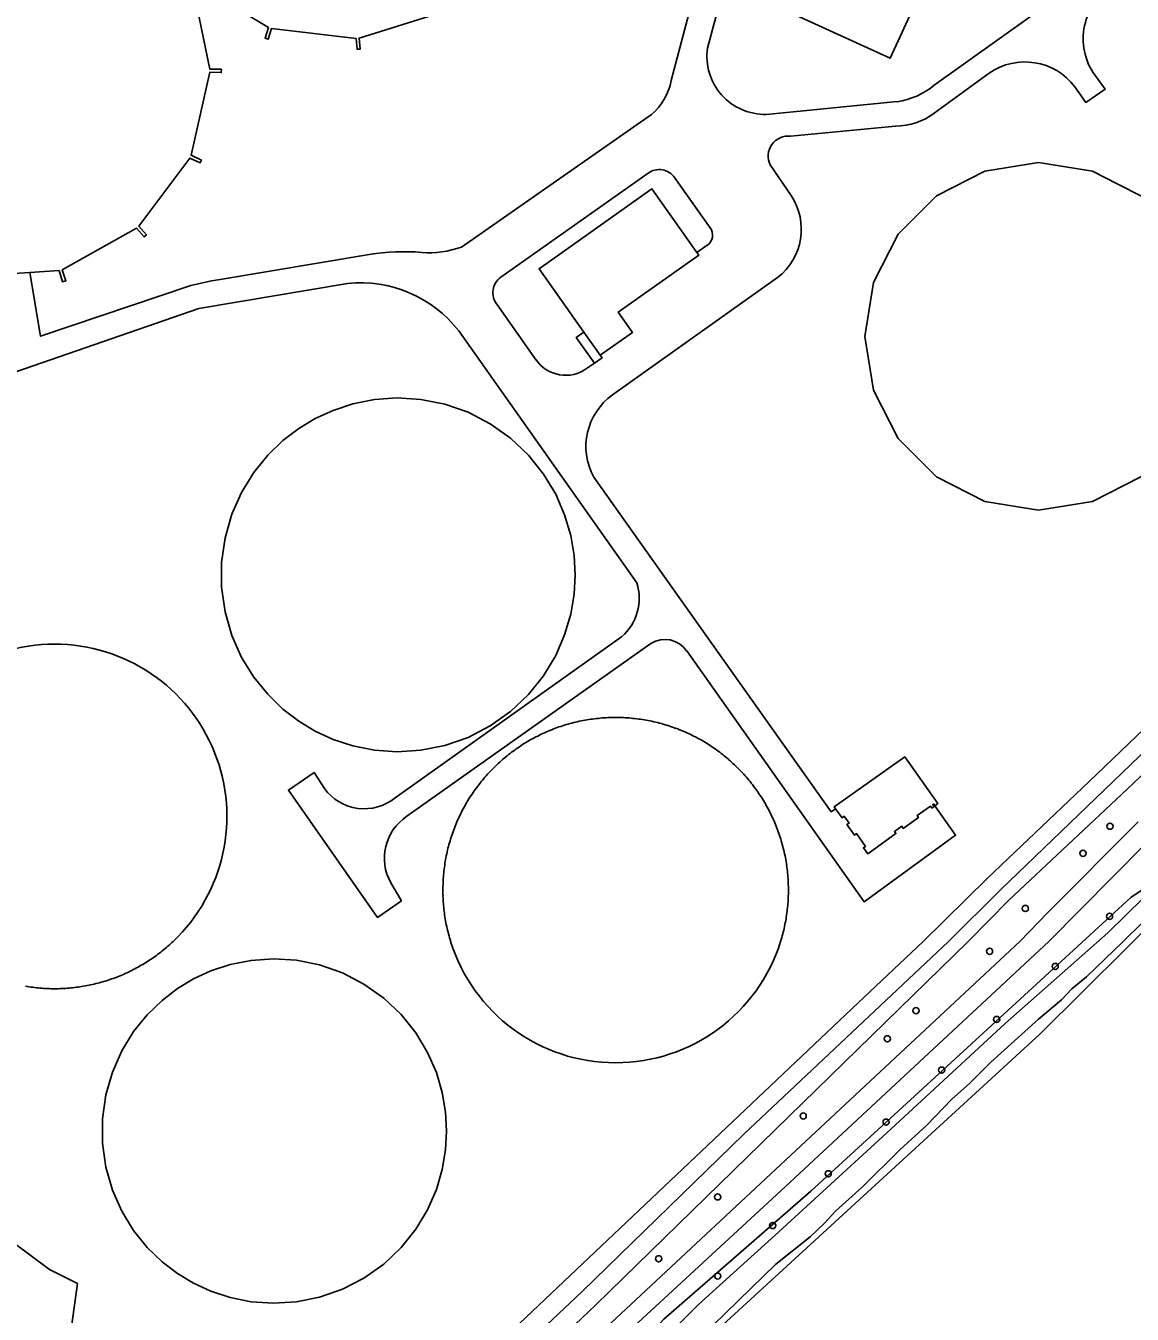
# Model space of a CAD drawing. Extents: x 162722 to 165099, y 384721 to 386283.
# Drawn here: x 163146.5 to 163322.3, y 385440.7 to 385645.6 of the extents above; entities that cross this region are included whole.
import ezdxf

# ---------------------------------------------------------------- set-up
doc = ezdxf.new("R2010")
doc.units = 0
for name, color, linetype in [('IMGEO_Bassin', 7, 'Continuous'), ('IMGEO_Bezinkbak', 7, 'Continuous'), ('IMGEO_Boom', 7, 'Continuous'), ('IMGEO_Groenvoorziening', 7, 'Continuous'), ('IMGEO_Loofbos', 7, 'Continuous'), ('IMGEO_Opslagtank', 7, 'Continuous'), ('IMGEO_Pand', 7, 'Continuous'), ('IMGEO_Rijbaan_lokaal_gesloten', 7, 'Continuous'), ('IMGEO_Rijbaan_lokaal_halfverhard', 7, 'Continuous'), ('IMGEO_Voetpad_open', 7, 'Continuous'), ('IMGEO_Waterloop', 7, 'Continuous')]:
    doc.layers.add(name, color=color, linetype=linetype)

msp = doc.modelspace()

# ---------------------------------------------------------------- linework, layer by layer
at = {"layer": 'IMGEO_Bassin'}
for points in [[(163298.93, 385622.5), (163307.47, 385623.85), (163316.01, 385622.5), (163320.08, 385620.42), (163323.71, 385618.58), (163329.83, 385612.46), (163333.75, 385604.76), (163334.52, 385599.89), (163335.1, 385596.22), (163333.75, 385587.68), (163329.83, 385579.98), (163323.71, 385573.87), (163316.01, 385569.94), (163307.47, 385568.59), (163298.93, 385569.94), (163291.23, 385573.87), (163285.12, 385579.98), (163281.2, 385587.68), (163279.84, 385596.22), (163281.2, 385604.76), (163285.12, 385612.46), (163291.23, 385618.58), (163298.93, 385622.5)], [(163179.26, 385567.93), (163180.8, 385571.41), (163182.72, 385574.55), (163184.94, 385577.3), (163187.36, 385579.64), (163189.9, 385581.58), (163192.5, 385583.14), (163195.34, 385584.45), (163198.49, 385585.49), (163201.9, 385586.17), (163205.52, 385586.42), (163209.28, 385586.19), (163213.08, 385585.44), (163216.79, 385584.14), (163220.32, 385582.32), (163223.55, 385580.02), (163226.4, 385577.33), (163228.8, 385574.33), (163230.71, 385571.14), (163232.14, 385567.85), (163233.11, 385564.57), (163233.65, 385561.36), (163233.82, 385558.29), (163233.65, 385555.22), (163233.11, 385552.02), (163232.14, 385548.73), (163230.71, 385545.45), (163228.8, 385542.25), (163226.4, 385539.26), (163223.55, 385536.56), (163220.32, 385534.27), (163216.79, 385532.45), (163213.08, 385531.15), (163209.28, 385530.39), (163205.52, 385530.16), (163201.9, 385530.42), (163198.49, 385531.1), (163195.34, 385532.13), (163192.5, 385533.44), (163189.9, 385535.01), (163187.36, 385536.95), (163184.94, 385539.29), (163182.72, 385542.04), (163180.8, 385545.17), (163179.26, 385548.65), (163178.18, 385552.39), (163177.62, 385556.31), (163177.62, 385560.28), (163178.18, 385564.19), (163179.26, 385567.93)], [(163175.93, 385495.3), (163178.99, 385496.31), (163182.31, 385496.97), (163185.84, 385497.22), (163189.5, 385497), (163193.19, 385496.26), (163196.81, 385495), (163200.24, 385493.22), (163203.39, 385490.99), (163206.16, 385488.37), (163208.49, 385485.45), (163210.36, 385482.34), (163211.75, 385479.15), (163212.69, 385475.95), (163213.22, 385472.82), (163213.38, 385469.84), (163213.22, 385466.85), (163212.69, 385463.73), (163211.75, 385460.53), (163210.36, 385457.33), (163208.49, 385454.22), (163206.16, 385451.31), (163203.39, 385448.69), (163200.24, 385446.45), (163196.81, 385444.68), (163193.19, 385443.41), (163189.5, 385442.68), (163185.84, 385442.45), (163182.31, 385442.7), (163178.99, 385443.36), (163175.93, 385444.37), (163173.16, 385445.65), (163170.63, 385447.17), (163168.16, 385449.06), (163165.8, 385451.34), (163163.64, 385454.02), (163161.77, 385457.07), (163160.27, 385460.45), (163159.22, 385464.09), (163158.68, 385467.9), (163158.68, 385471.77), (163159.22, 385475.58), (163160.27, 385479.22), (163161.77, 385482.61), (163163.64, 385485.66), (163165.8, 385488.34), (163168.16, 385490.62), (163170.63, 385492.5), (163173.16, 385494.03), (163175.93, 385495.3)]]:
    msp.add_lwpolyline(points, dxfattribs=at)
for centre, radius, start, end in [((163151.06, 385519.88), 27.4, 313.4906, 226.5094), ((163240.23, 385508.23), 27.39, 105.3334, 110.4556), ((163240.29, 385507.93), 27.69, 100.2366, 105.3035), ((163240.26, 385508.02), 27.59, 95.111, 100.1958), ((163240.23, 385508.41), 27.2, 89.9742, 95.131), ((163240.26, 385508.41), 27.2, 84.869, 90.0258), ((163240.23, 385508.02), 27.59, 79.8042, 84.889), ((163240.32, 385508.54), 27.07, 74.6117, 79.7922), ((163240.37, 385508.51), 27.08, 69.5444, 74.7256), ((163240.57, 385507.55), 28.15, 115.6122, 120.5961), ((163240.12, 385508.43), 27.16, 110.3889, 115.5533), ((163240.18, 385508), 27.63, 64.4686, 69.5461), ((163240.15, 385507.96), 27.68, 59.3827, 64.4503), ((163240.16, 385508.26), 27.32, 125.7457, 130.8791), ((163240.14, 385508.3), 27.28, 120.6257, 125.7675), ((163239.95, 385507.73), 27.98, 54.2646, 59.2774), ((163240.13, 385508), 27.65, 49.1652, 54.239), ((163240.3, 385508.1), 27.54, 130.8797, 135.9757), ((163240.22, 385508.14), 27.48, 44.0219, 49.1245), ((163240.25, 385508.15), 27.47, 135.9739, 141.0817), ((163240.24, 385508.15), 27.47, 38.9183, 44.0261), ((163240.62, 385507.87), 27.93, 141.1166, 146.1365), ((163240.73, 385508.52), 26.85, 33.7473, 38.9718), ((163240.34, 385508.1), 27.57, 146.2068, 151.2958), ((163239.94, 385507.97), 27.82, 28.7398, 33.782), ((163240.45, 385508.06), 27.69, 151.3312, 156.3973), ((163240.84, 385508.45), 26.8, 23.5187, 28.7528), ((163240.14, 385508.19), 27.35, 156.3861, 161.5153), ((163240.35, 385508.19), 27.35, 18.4847, 23.6139), ((163240.45, 385508.09), 27.68, 161.5271, 166.595), ((163240.15, 385508.13), 27.56, 13.3868, 18.4783), ((163240.56, 385508.1), 27.78, 166.6656, 171.7154), ((163240.12, 385508.14), 27.59, 8.267, 13.3519), ((163240.38, 385508.14), 27.59, 171.7375, 176.8226), ((163240.18, 385508.14), 27.52, 3.174, 8.2705), ((163240.52, 385508.15), 27.73, 176.8627, 181.9198), ((163239.97, 385508.15), 27.73, 358.0802, 3.1373), ((163240.45, 385508.17), 27.67, 181.9645, 187.034), ((163240.53, 385508.14), 27.17, 352.8961, 358.0587), ((163240.64, 385508.23), 27.87, 187.1035, 192.1368), ((163240.34, 385508.13), 27.36, 347.84, 352.9659), ((163240.72, 385508.28), 27.95, 192.2142, 197.2324), ((163239.77, 385508.28), 27.95, 342.7676, 347.7858), ((163150.61, 385520.39), 28.09, 308.7291, 313.4421), ((163240.24, 385508.15), 27.46, 197.2741, 342.7259), ((163150.54, 385520.6), 28.3, 303.8949, 308.5754), ((163150.97, 385520.09), 27.63, 294.1693, 298.9608), ((163151.11, 385519.79), 27.3, 298.9945, 303.8435), ((163151.27, 385519.2), 26.69, 284.4332, 289.393), ((163151.2, 385519.53), 27.03, 289.2966, 294.1957), ((163151.1, 385520.08), 27.6, 260.3409, 265.1384), ((163151.05, 385519.69), 27.22, 265.1611, 270.0258), ((163151.08, 385519.69), 27.22, 269.9742, 274.8389), ((163151.03, 385520.08), 27.6, 274.8616, 279.6591), ((163151.07, 385519.82), 27.34, 279.6718, 284.5142)]:
    msp.add_arc(centre, radius, start, end, dxfattribs=at)
at = {"layer": 'IMGEO_Bezinkbak'}
msp.add_lwpolyline([(163287.96, 385649.34), (163283.88, 385640.44), (163260.52, 385651.15), (163264.6, 385660.06)], dxfattribs=at)
at = {"layer": 'IMGEO_Boom'}
for centre in [(163318.8, 385518.31), (163314.51, 385514.01), (163305.36, 385505.23), (163318.74, 385503.99), (163299.67, 385498.42), (163310.1, 385496.01), (163287.98, 385488.97), (163300.79, 385487.59), (163283.43, 385484.51), (163292.06, 385479.52), (163270.05, 385472.24), (163283.23, 385471.26), (163274.03, 385463.04), (163256.45, 385459.36), (163265.19, 385454.81), (163247.07, 385449.52), (163256.48, 385446.77)]:
    msp.add_circle(centre, 0.489, dxfattribs=at)
at = {"layer": 'IMGEO_Groenvoorziening'}
for points in [[(163151.94, 385427.24), (163200.11, 385415.67), (163278.81, 385490.23), (163289.1, 385500), (163299.35, 385510.04), (163315.49, 385525.45), (163335.49, 385544.55)], [(163326.57, 385508.73), (163325.28, 385508.83), (163324.1, 385508.32), (163322.14, 385506.98), (163298.7, 385485.47), (163283.23, 385471.26), (163271.25, 385460.29), (163247.88, 385439.91), (163238.71, 385430.01), (163229.93, 385420.61), (163215.28, 385406.64), (163213.72, 385405), (163213.67, 385404.96)]]:
    msp.add_lwpolyline(points, dxfattribs=at)
at = {"layer": 'IMGEO_Loofbos'}
msp.add_lwpolyline([(163328.45, 385507.41), (163328.36, 385505.81), (163307.64, 385485.26), (163255.93, 385437.78), (163236.23, 385419.81)], dxfattribs=at)
at = {"layer": 'IMGEO_Opslagtank'}
for points in [[(163173.06, 385651.88), (163175.74, 385638.73), (163177.58, 385638.69), (163177.56, 385638.18), (163175.73, 385638.22), (163172.77, 385625.02), (163174.41, 385624.25), (163174.2, 385623.8), (163172.56, 385624.57), (163164.44, 385613.74), (163165.67, 385612.35), (163165.29, 385612.03), (163164.07, 385613.41), (163152.29, 385606.8), (163152.84, 385605.04), (163152.35, 385604.9), (163151.79, 385606.68), (163147.16, 385606.38)], [(163212.34, 385647.65), (163199.47, 385643.66), (163199.64, 385641.91), (163199.15, 385641.88), (163199, 385643.6), (163185.54, 385645.16), (163185.01, 385643.46), (163184.53, 385643.64), (163185.05, 385645.32), (163173.55, 385652.26)], [(163142.93, 385606.11), (163147.16, 385606.38)]]:
    msp.add_lwpolyline(points, dxfattribs=at)
at = {"layer": 'IMGEO_Pand'}
for points in [[(163235.2, 385596.9), (163228.07, 385606.98), (163246, 385619.66), (163253.16, 385609.54)], [(163237.8, 385593.23), (163242.94, 385596.86), (163240.66, 385600.09), (163253.45, 385609.13), (163253.16, 385609.54)], [(163237.8, 385593.23), (163235.2, 385596.9)], [(163275.2, 385521.1), (163274.99, 385521.4), (163286.2, 385529.35), (163291.47, 385521.93), (163290.96, 385521.57)], [(163275.2, 385521.1), (163276.23, 385519.66), (163276.55, 385519.89), (163277.33, 385518.8), (163277, 385518.57), (163278.18, 385516.91), (163278.51, 385517.14), (163279.94, 385515.11), (163279.62, 385514.88), (163280.34, 385513.92), (163284.79, 385517.14), (163284.56, 385517.46), (163285.73, 385518.3), (163285.96, 385517.97), (163288.37, 385519.68), (163288.14, 385520.01), (163290.27, 385521.52), (163290.51, 385521.2), (163290.86, 385521.45), (163290.63, 385521.77), (163290.75, 385521.86), (163290.96, 385521.57)]]:
    msp.add_lwpolyline(points, dxfattribs=at)
at = {"layer": 'IMGEO_Rijbaan_lokaal_gesloten'}
for points in [[(163290.85, 385636.15), (163316.51, 385654.5), (163408.32, 385719.75), (163448.43, 385748.29)], [(163249.09, 385636.89), (163254.91, 385658.96)], [(163259.17, 385658.33), (163254.84, 385642.06)], [(163299.6, 385638.07), (163290.87, 385631.7)], [(163316.07, 385638.26), (163318.05, 385635.54), (163314.95, 385633.43), (163313.22, 385635.91)], [(163264.2, 385631.52), (163284.97, 385633.55)], [(163215.75, 385610.42), (163245.93, 385631.5)], [(163284.74, 385629.65), (163268.03, 385628.04)], [(163264.81, 385623.49), (163268.12, 385618.64)], [(163245.43, 385622.2), (163221.99, 385605.63)], [(163255.27, 385613.48), (163249.61, 385621.48)], [(163253.16, 385609.54), (163254.79, 385610.7)], [(163147.16, 385606.38), (163148.86, 385596.25), (163172.73, 385604.33), (163176.01, 385605.04), (163177.06, 385605.22), (163201.08, 385609.25)], [(163197.61, 385604.63), (163174.02, 385600.67), (163128.15, 385584.79), (163125.49, 385583.9)], [(163265.99, 385605.57), (163239.74, 385586.91)], [(163221.35, 385601.34), (163227.62, 385592.46)], [(163243.61, 385557.03), (163215.31, 385597.08)], [(163235.63, 385591.09), (163236.86, 385591.95)], [(163236.86, 385591.95), (163238.08, 385592.82), (163237.8, 385593.23)], [(163236.77, 385573.85), (163274.5, 385520.61), (163275.2, 385521.1)], [(163073.58, 385552.76), (163075.6, 385549.51), (163144.65, 385452.01), (163150.28, 385447.8), (163154.73, 385445.57), (163153.47, 385436.41), (163151.94, 385427.24)], [(163205.19, 385522.83), (163241.19, 385548.42)], [(163245.85, 385547.39), (163207.08, 385519.89)], [(163290.96, 385521.57), (163294.26, 385516.88), (163279.73, 385506.31), (163251.53, 385546.21)], [(163204.53, 385509.29), (163206.2, 385506.47), (163202.41, 385503.82), (163188.23, 385524.07), (163192.32, 385526.88), (163193.96, 385524.31)]]:
    msp.add_lwpolyline(points, dxfattribs=at)
for centre, radius, start, end in [((163324.55, 385643.55), 10, 118.0993, 211.9449), ((163264, 385640.77), 9.25, 171.9852, 271.2461), ((163305.3, 385629.98), 9.89, 36.7776, 125.1488), ((163239.9, 385638.66), 9.36, 310.1333, 349.1133), ((163283.24, 385645.41), 11.99, 278.2965, 309.4041), ((163284.67, 385640.1), 10.44, 270.4192, 306.4563), ((163267.66, 385624.9), 3.17, 83.2345, 206.2088), ((163247.16, 385619.75), 3, 35.2423, 125.2957), ((163260.03, 385613.25), 9.72, 307.8137, 33.6104), ((163253.64, 385612.33), 2, 305.2313, 35.3113), ((163210.53, 385625.07), 15.55, 265.984, 289.6354), ((163206.51, 385575.72), 33.97, 85.0531, 99.1957), ((163199.69, 385584.98), 19.76, 37.7596, 96.0394), ((163223.73, 385603.17), 3.01, 125.3191, 217.5867), ((163232.31, 385595.78), 5.75, 215.2416, 305.264), ((163245.62, 385578.7), 10.1, 125.6419, 208.728), ((163235.87, 385554.56), 8.12, 310.9178, 17.7286), ((163248.07, 385543.82), 4.2, 34.6724, 121.9289), ((163200.28, 385528.91), 7.82, 216.0091, 308.9332), ((163211.44, 385513.23), 7.96, 123.2013, 209.7075)]:
    msp.add_arc(centre, radius, start, end, dxfattribs=at)
at = {"layer": 'IMGEO_Rijbaan_lokaal_halfverhard'}
for points in [[(163329.47, 385520.6), (163309.07, 385500), (163267.91, 385461.63), (163241.71, 385437.43), (163223.97, 385419.16), (163217.99, 385412.54), (163216.27, 385410.8), (163214.39, 385409.21), (163212.37, 385407.79), (163210.24, 385406.55), (163208, 385405.52), (163205.67, 385404.68), (163203.29, 385404.06), (163200.85, 385403.65), (163198.39, 385403.46), (163198.08, 385403.47)], [(163194.43, 385407.2), (163196.72, 385407.02), (163199.01, 385407.04), (163201.29, 385407.27), (163203.54, 385407.71), (163205.74, 385408.34), (163207.88, 385409.16), (163209.93, 385410.18), (163211.89, 385411.37), (163213.73, 385412.74), (163215.44, 385414.26), (163216.43, 385415.27), (163221.97, 385421.29), (163239.55, 385439.36), (163304.5, 385500), (163308.92, 385504.6), (163323.29, 385519.02)]]:
    msp.add_lwpolyline(points, dxfattribs=at)
at = {"layer": 'IMGEO_Voetpad_open'}
msp.add_lwpolyline([(163235.2, 385596.9), (163233.97, 385596.03), (163236.86, 385591.95)], dxfattribs=at)
at = {"layer": 'IMGEO_Waterloop'}
for points in [[(163203.96, 385415.11), (163234.91, 385444.3), (163260.64, 385469.35), (163293.13, 385500), (163301.42, 385508.21), (163337.28, 385542.7)], [(163339.1, 385540.96), (163321.51, 385524.18), (163302.73, 385506.57), (163296.25, 385500), (163237.03, 385442.15), (163205.8, 385412.4)], [(163324.13, 385506.93), (163318.47, 385501.36), (163302.15, 385486.94), (163283.98, 385470.16), (163266.19, 385453.8), (163253.43, 385442.24), (163241.39, 385430.32), (163223.71, 385413.46), (163222.46, 385412.06), (163219.69, 385409.47), (163217.42, 385407.87), (163215.42, 385406.04), (163214.55, 385405.16), (163214.28, 385404.84), (163214.11, 385404.58)], [(163255.73, 385438.98), (163265.7, 385448.66), (163271.14, 385453.02), (163273.41, 385455.16), (163275.17, 385457.08), (163279.44, 385460.89), (163285.4, 385466.84), (163289.63, 385470.74), (163293.69, 385474.9), (163296.47, 385477.39), (163299.84, 385480.73), (163307.44, 385487.61), (163311.12, 385490.68), (163312.77, 385492.43), (163315.06, 385494.35), (163320.9, 385500), (163327.08, 385506.07)]]:
    msp.add_lwpolyline(points, dxfattribs=at)

doc.saveas('drawing.dxf')
